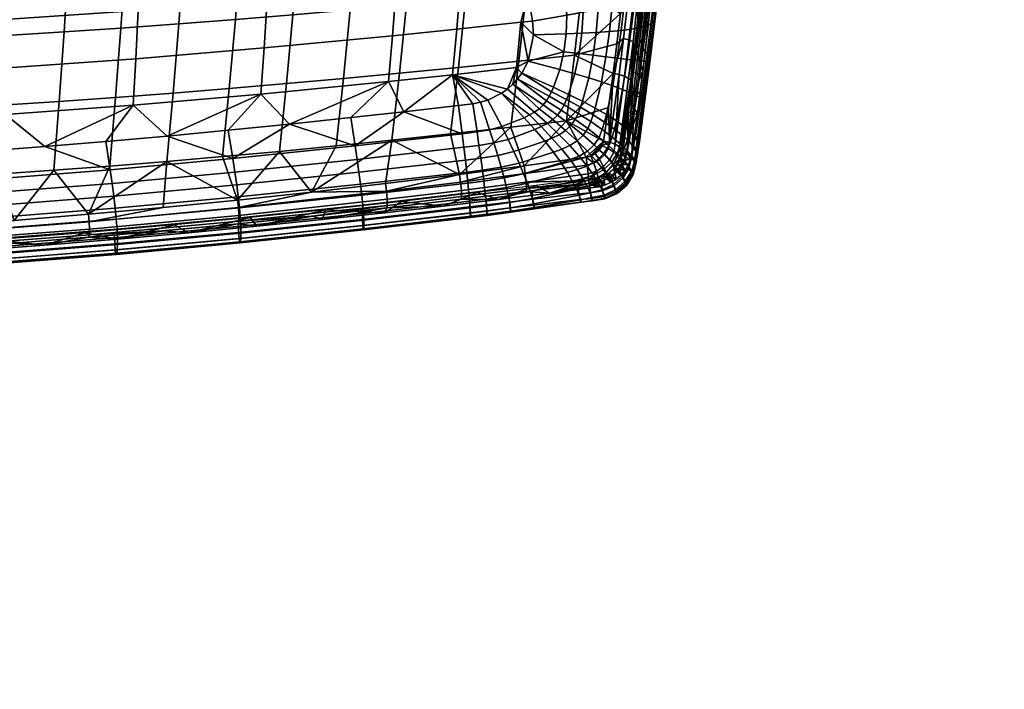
# Model space of a CAD drawing. Header units: millimetres. Extents: x -345 to 345, y -351 to 319.
# Tile 306 of 386: x 115 to 330, y -346 to -199. Entities that reach past the tile are written whole.
import ezdxf

# ---------------------------------------------------------------- set-up
doc = ezdxf.new("R2010")
doc.units = ezdxf.units.MM
doc.header["$MEASUREMENT"] = 0
for name, color, linetype in [('kolecka', 250, 'Continuous'), ('podnoz', 7, 'Continuous'), ('ram', 7, 'Continuous'), ('sedak', 7, 'Continuous')]:
    doc.layers.add(name, color=color, linetype=linetype)

msp = doc.modelspace()

# ---------------------------------------------------------------- meshes
at = {"layer": 'kolecka'}
mesh = msp.add_polyface(dxfattribs=at)
corners = [(23, -330.99, 49.21), (23, -345.05, 32.08), (23, -326.58, 50.55), (23, -343.71, 36.49), (23, -335.06, 47.04), (23, -338.62, 44.12), (23, -317.42, 50.55), (23, -341.54, 40.56), (23, -298.95, 22.92), (23, -298.95, 32.08), (23, -308.94, 47.04), (23, -313.01, 49.21), (23, -322, 51), (23, -302.46, 40.56), (23, -305.38, 44.12), (23, -300.29, 36.49), (23, -345.05, 22.92), (23, -345.5, 27.5), (23, -343.71, 18.51), (23, -335.06, 7.96), (23, -341.54, 14.44), (23, -338.62, 10.88), (23, -330.99, 5.79), (23, -326.58, 4.45), (23, -322, 4), (23, -302.46, 14.44), (23, -300.29, 18.51), (23, -308.94, 7.96), (23, -298.5, 27.5), (23, -313.01, 5.79), (23, -305.38, 10.88), (23, -317.42, 4.45), (299.41, -110.81, 32.08), (299.41, -100.81, 47.04), (299.41, -92.34, 50.55), (299.41, -96.75, 49.21), (299.41, -109.47, 36.49), (299.41, -104.37, 44.12), (299.41, -83.17, 50.55), (299.41, -107.3, 40.56)]
mesh.append_faces([[corners[k] for k in face] for face in [(0, 1, 2, 2), (3, 4, 5, 5), (2, 1, 6, 6), (4, 3, 1, 1), (5, 7, 3, 3), (1, 8, 9, 9), (9, 10, 6, 6), (6, 10, 11, 11), (6, 12, 2, 2), (13, 14, 10, 10), (13, 9, 15, 15), (13, 10, 9, 9), (6, 1, 9, 9), (16, 1, 17, 17), (18, 19, 16, 16), (19, 18, 20, 20), (20, 21, 19, 19), (16, 22, 23, 23), (16, 23, 8, 8), (22, 16, 19, 19), (24, 8, 23, 23), (8, 25, 26, 26), (27, 25, 8, 8), (8, 28, 9, 9), (8, 29, 27, 27), (27, 30, 25, 25), (29, 8, 31, 31), (8, 24, 31, 31), (16, 8, 1, 1), (32, 33, 34, 34), (33, 35, 34, 34), (36, 37, 33, 33), (34, 38, 32, 32), (33, 32, 36, 36), (37, 36, 39, 39)]])
at = {"layer": 'podnoz'}
mesh = msp.add_polyface(dxfattribs=at)
corners = [(319.21, -112.76, 92.11), (327.9, -111.56, 90.28), (282.32, -101.5, 101.13), (257.58, -83.69, 107.96), (329.63, -109.73, 90.03), (330.28, -108.64, 89.97), (312.91, -99.4, 68.54), (311.38, -101.17, 57), (312.04, -101.39, 68.57), (312.14, -110.14, 57), (311.93, -107.81, 68.3), (310.85, -105.73, 57), (311.54, -105.67, 68.45), (311.58, -103.51, 68.54), (282.43, -103.36, 86.74), (319.24, -115.29, 66.94), (318.72, -113.65, 91.19), (281.82, -102.38, 100.21), (300.27, -108.01, 95.7), (263.38, -96.76, 104.72), (244.93, -91.13, 109.23), (10.79, -334.75, 57), (11.29, -339.25, 61.97), (11.59, -339.26, 57), (11.31, -341.48, 57), (12.05, -203.25, 122.74), (11.7, -222.53, 118.24), (11.03, -300.55, 86.74), (11.34, -241.82, 113.73), (12.4, -183.96, 127.25), (15.68, -68.56, 130.33), (12.85, -159.79, 132.88), (13.29, -135.62, 138.51), (13.73, -111.45, 144.13), (16.86, -69.68, 105.44), (11, -339.24, 66.97), (282.32, -101.5, 101.13), (300.27, -108.01, 95.7), (319.21, -112.76, 92.11), (263.38, -96.76, 104.72), (281.82, -102.38, 100.21), (245.42, -90.25, 110.15), (13.29, -135.62, 138.51), (13.73, -111.45, 144.13), (12.31, -135.82, 139.44), (12.85, -159.79, 132.88), (11.42, -184.16, 128.17), (12.4, -183.96, 127.25), (13.21, -87.47, 150.65), (10.71, -222.73, 119.16), (12.05, -203.25, 122.74), (11.7, -222.53, 118.24), (11.34, -241.82, 113.73)]
mesh.append_faces([[corners[k] for k in face] for face in [(0, 1, 2, 2), (3, 2, 4, 4), (4, 5, 3, 3), (6, 7, 8, 8), (9, 10, 11, 11), (12, 13, 11, 11), (8, 7, 13, 13), (12, 11, 10, 10), (11, 13, 7, 7), (14, 15, 16, 16), (17, 14, 18, 18), (19, 14, 17, 17), (19, 20, 14, 14), (16, 18, 14, 14), (21, 22, 23, 23), (23, 22, 24, 24), (25, 26, 27, 27), (28, 27, 26, 26), (29, 30, 31, 31), (32, 30, 33, 33), (27, 30, 29, 29), (32, 31, 30, 30), (25, 27, 29, 29), (34, 30, 27, 35), (36, 37, 38, 38), (39, 40, 36, 36), (40, 37, 36, 36), (41, 39, 36, 36), (42, 43, 44, 44), (45, 42, 44, 44), (45, 44, 46, 46), (46, 47, 45, 45), (44, 43, 48, 48), (46, 49, 50, 50), (50, 49, 51, 51), (51, 49, 52, 52), (47, 46, 50, 50)]])
at = {"layer": 'ram'}
mesh = msp.add_polyface(dxfattribs=at)
corners = [(224.29, -208.38, 426.51), (225.9, -193.58, 430.12), (238.1, -192.35, 431.94), (236.47, -207.07, 428.03), (216.86, -133.77, 430.58), (217.32, -118.42, 429.47), (230.53, -117.21, 432.67), (230.1, -132.57, 433.59), (216.16, -149.1, 431.19), (229.42, -147.89, 434), (215.23, -164.43, 431.12), (228.49, -163.22, 433.71), (214.06, -179.72, 430.12), (227.31, -178.48, 432.49), (212.67, -194.87, 428.02), (211.11, -209.74, 424.72), (203.88, -134.91, 427.68), (204.36, -119.58, 426.39), (203.17, -150.24, 428.47), (202.24, -165.58, 428.58), (201.1, -180.89, 427.8), (199.75, -196.08, 425.94), (198.23, -211.01, 422.91), (191.51, -135.96, 425), (192, -120.64, 423.56), (190.8, -151.29, 425.94), (189.89, -166.64, 426.21), (188.77, -181.96, 425.61), (187.47, -197.18, 423.96), (186, -212.16, 421.18), (178.85, -137, 422.35), (179.35, -121.69, 420.78), (178.16, -152.32, 423.44), (177.27, -167.67, 423.87), (176.19, -183.01, 423.44), (174.93, -198.25, 421.99), (173.53, -213.28, 419.44), (166.15, -137.99, 419.83), (166.64, -122.7, 418.13), (165.48, -153.31, 421.05), (164.62, -168.66, 421.62), (163.59, -184.01, 421.35), (162.39, -199.27, 420.08), (161.06, -214.35, 417.73), (153.61, -138.93, 417.47), (154.09, -123.65, 415.66), (152.96, -154.24, 418.81), (152.15, -169.59, 419.51), (151.17, -184.94, 419.38), (150.04, -200.23, 418.27), (148.78, -215.34, 416.12), (141.22, -124.58, 413.29), (141.53, -109.36, 410.98), (154.41, -108.42, 413.46), (140.75, -139.84, 415.21), (140.14, -155.15, 416.66), (139.37, -170.49, 417.47), (138.45, -185.84, 417.47), (137.4, -201.15, 416.52), (136.22, -216.29, 414.54)]
mesh.append_faces([[corners[k] for k in face] for face in [(0, 1, 2, 3), (4, 5, 6, 7), (8, 4, 7, 9), (10, 8, 9, 11), (12, 10, 11, 13), (14, 12, 13, 1), (15, 14, 1, 0), (16, 17, 5, 4), (18, 16, 4, 8), (19, 18, 8, 10), (20, 19, 10, 12), (21, 20, 12, 14), (22, 21, 14, 15), (23, 24, 17, 16), (25, 23, 16, 18), (26, 25, 18, 19), (27, 26, 19, 20), (28, 27, 20, 21), (29, 28, 21, 22), (30, 31, 24, 23), (32, 30, 23, 25), (33, 32, 25, 26), (34, 33, 26, 27), (35, 34, 27, 28), (36, 35, 28, 29), (37, 38, 31, 30), (39, 37, 30, 32), (40, 39, 32, 33), (41, 40, 33, 34), (42, 41, 34, 35), (43, 42, 35, 36), (44, 45, 38, 37), (46, 44, 37, 39), (47, 46, 39, 40), (48, 47, 40, 41), (49, 48, 41, 42), (50, 49, 42, 43), (51, 52, 53, 45), (54, 51, 45, 44), (55, 54, 44, 46), (56, 55, 46, 47), (57, 56, 47, 48), (58, 57, 48, 49), (59, 58, 49, 50)]])
mesh = msp.add_polyface(dxfattribs=at)
corners = [(125.99, -186.67, 415.73), (126.84, -171.31, 415.61), (139.37, -170.49, 417.47), (138.45, -185.84, 417.47), (125.01, -201.99, 414.91), (137.4, -201.15, 416.52), (113.32, -187.45, 414.08), (114.1, -172.09, 413.86), (112.42, -202.78, 413.38), (100.67, -188.17, 412.58), (101.38, -172.8, 412.26), (99.87, -203.51, 411.99), (88.18, -188.81, 411.24), (88.8, -173.44, 410.85), (87.46, -204.15, 410.74), (75.25, -189.39, 410.01), (75.79, -174.03, 409.55), (74.63, -204.75, 409.6), (63.02, -189.87, 409.01), (63.47, -174.51, 408.49), (62.5, -205.24, 408.66), (50.43, -190.29, 408.14), (50.79, -174.93, 407.58), (50.01, -205.66, 407.85), (37.83, -190.63, 407.46), (38.11, -175.26, 406.86), (37.52, -206, 407.2), (25.66, -190.86, 406.97), (25.85, -175.5, 406.35), (25.45, -206.24, 406.74), (12.61, -191.02, 406.64), (12.71, -175.66, 406.01), (12.51, -206.4, 406.43), (122, -165.47, 414.59), (112.61, -165.57, 413.27), (103.2, -165.67, 412.04), (77.58, -165.91, 409.14), (90.4, -165.8, 410.5), (64.71, -166, 407.95), (38.89, -166.15, 406.17), (25.95, -166.19, 405.6), (51.82, -166.08, 406.96), (12.98, -166.22, 405.24), (0, -166.23, 405.12), (0, -175.71, 405.9), (0, -191.08, 406.54), (0, -206.45, 406.33)]
mesh.append_faces([[corners[k] for k in face] for face in [(0, 1, 2, 3), (4, 0, 3, 5), (6, 7, 1, 0), (8, 6, 0, 4), (9, 10, 7, 6), (11, 9, 6, 8), (12, 13, 10, 9), (14, 12, 9, 11), (15, 16, 13, 12), (17, 15, 12, 14), (18, 19, 16, 15), (20, 18, 15, 17), (21, 22, 19, 18), (23, 21, 18, 20), (24, 25, 22, 21), (26, 24, 21, 23), (27, 28, 25, 24), (29, 27, 24, 26), (30, 31, 28, 27), (32, 30, 27, 29), (33, 1, 7, 7), (34, 33, 7, 7), (34, 7, 10, 10), (35, 34, 10, 10), (16, 36, 37, 37), (19, 38, 36, 36), (13, 37, 10, 10), (35, 10, 37, 37), (16, 37, 13, 13), (16, 19, 36, 36), (39, 28, 40, 40), (22, 41, 38, 38), (39, 41, 22, 22), (25, 39, 22, 22), (25, 28, 39, 39), (42, 40, 31, 31), (31, 43, 42, 42), (43, 31, 44, 44), (30, 44, 31, 31), (30, 45, 44, 44), (30, 46, 45, 45), (40, 28, 31, 31), (32, 46, 30, 30), (22, 38, 19, 19)]])
mesh = msp.add_polyface(dxfattribs=at)
corners = [(251.34, -210.66, 442.3), (252.44, -201.33, 445.94), (249.91, -205.79, 444.29), (250.17, -219.77, 438.16), (248.48, -217.25, 439.41), (253.48, -191.73, 449.06), (251.45, -191.91, 448.97), (238.1, -192.35, 431.94), (247.17, -191.4, 433.15), (246.45, -197.96, 431.46), (236.47, -207.07, 428.03), (245.67, -204.55, 429.47), (243.83, -218.5, 424.28), (234.67, -221.37, 422.84), (244.85, -211.05, 427.22), (251.28, -198.79, 439.64), (250.59, -198.43, 436.17), (251.9, -185.91, 439.47), (252.59, -186.26, 443.1), (251.96, -199.14, 443.11), (253.27, -186.6, 446.74), (249.83, -211, 435.24), (249.14, -210.65, 431.93), (250.52, -211.35, 438.55), (248.71, -219.63, 431.49), (249.4, -219.98, 434.69), (250.25, -199.26, 434.67), (250.96, -192.55, 436.47), (248.7, -212.62, 430.22), (249.49, -205.99, 432.58), (247.73, -220.21, 427.14), (248.23, -219.38, 429.27), (253.48, -191.73, 449.06), (252.44, -201.33, 445.94), (251.34, -210.66, 442.3), (250.17, -219.77, 438.16), (248.24, -212.14, 429.05), (249.21, -204.17, 431.85), (249.24, -195.69, 433.2), (250.11, -196.05, 434.26), (248.33, -203.74, 430.83), (247.35, -211.67, 428.06), (247.13, -203.4, 430.15), (246.15, -211.29, 427.42), (248.06, -195.38, 432.49), (246.26, -227.05, 422.62), (245.33, -226.48, 421.68), (244.08, -226.04, 421.12)]
mesh.append_faces([[corners[k] for k in face] for face in [(0, 1, 2, 2), (3, 0, 4, 4), (1, 5, 6, 6), (2, 1, 6, 6), (4, 0, 2, 2), (7, 8, 9, 9), (10, 9, 11, 11), (12, 13, 14, 14), (10, 11, 14, 14), (14, 13, 10, 10), (9, 10, 7, 7), (15, 16, 17, 18), (19, 15, 18, 20), (21, 22, 16, 15), (23, 21, 15, 19), (24, 22, 21, 21), (25, 24, 21, 23), (16, 26, 27, 27), (22, 28, 29, 29), (30, 22, 31, 31), (28, 22, 30, 30), (16, 22, 29, 29), (16, 29, 26, 26), (20, 32, 33, 19), (23, 34, 35, 25), (34, 23, 19, 33), (22, 24, 31, 31), (36, 37, 28, 28), (38, 39, 37, 40), (40, 37, 36, 41), (42, 40, 41, 43), (44, 38, 40, 42), (14, 42, 43, 43), (29, 28, 37, 37), (39, 27, 26, 26), (29, 37, 39, 26), (28, 45, 36, 36), (30, 45, 28, 28), (43, 41, 46, 46), (46, 47, 43, 43), (42, 14, 11, 11), (47, 14, 43, 43), (9, 44, 42, 11), (9, 8, 44, 44)]])
mesh = msp.add_polyface(dxfattribs=at)
corners = [(167.07, -244.42, 423.77), (182.16, -240.81, 426.34), (165.64, -242.51, 424.74), (136.67, -247.26, 420.88), (149.11, -244.1, 423.14), (129.44, -245.82, 421.31), (120.69, -248.57, 419.45), (109.74, -247.34, 419.6), (152.15, -245.87, 422.34), (181.36, -242.95, 425.16), (171.99, -228.06, 415.78), (173.53, -213.28, 419.44), (186, -212.16, 421.18), (184.39, -226.86, 417.27), (159.6, -229.19, 414.32), (161.06, -214.35, 417.73), (147.41, -230.25, 412.92), (148.78, -215.34, 416.12), (134.95, -231.26, 411.54), (136.22, -216.29, 414.54), (123.92, -217.17, 413.08), (125.01, -201.99, 414.91), (137.4, -201.15, 416.52), (122.75, -232.18, 410.26), (111.43, -217.98, 411.7), (112.42, -202.78, 413.38), (110.36, -233.04, 409.04), (162.86, -238.7, 411.87), (179.04, -236.95, 413.61), (130.34, -241.8, 408.52), (146.61, -240.32, 410.16), (114.1, -243.14, 407), (130.55, -245.07, 409.08), (163.14, -242.04, 412.34), (163.13, -243.31, 413.65), (130.53, -246.29, 410.38), (130.48, -243.42, 408.44), (163.04, -240.33, 411.72), (179.24, -242.19, 416.91), (163.02, -243.85, 415.2), (146.73, -245.39, 413.52), (130.43, -246.81, 411.91), (97.97, -248.73, 407.52), (114.16, -248.09, 410.41), (97.94, -245.93, 405.56), (167.07, -244.42, 423.77), (181.36, -242.95, 425.16), (152.15, -245.87, 422.34), (136.67, -247.26, 420.88), (120.69, -248.57, 419.45)]
mesh.append_faces([[corners[k] for k in face] for face in [(0, 1, 2, 2), (3, 4, 5, 5), (6, 5, 7, 7), (4, 8, 2, 2), (1, 0, 9, 9), (8, 4, 3, 3), (3, 5, 6, 6), (8, 0, 2, 2), (10, 11, 12, 13), (14, 15, 11, 10), (16, 17, 15, 14), (18, 19, 17, 16), (20, 21, 22, 19), (23, 20, 19, 18), (24, 25, 21, 20), (26, 24, 20, 23), (27, 10, 28, 28), (10, 13, 28, 28), (27, 14, 10, 10), (29, 18, 16, 16), (27, 16, 14, 14), (27, 30, 16, 16), (29, 23, 18, 18), (26, 23, 31, 31), (30, 29, 16, 16), (29, 31, 23, 23), (32, 33, 34, 35), (36, 37, 33, 32), (34, 38, 39, 39), (35, 34, 39, 40), (41, 35, 40, 40), (37, 27, 28, 28), (37, 36, 30, 27), (36, 29, 30, 30), (42, 35, 41, 43), (36, 44, 31, 29), (45, 38, 46, 46), (40, 47, 48, 48), (45, 39, 38, 38), (40, 39, 47, 47), (40, 48, 41, 41), (45, 47, 39, 39), (43, 41, 49, 49), (48, 49, 41, 41)]])
mesh = msp.add_polyface(dxfattribs=at)
corners = [(87.46, -250.87, 416.81), (90.01, -248.66, 418.07), (70.25, -249.77, 416.75), (49.24, -250.68, 415.64), (52.98, -252.58, 414.73), (104.26, -249.78, 418.08), (109.74, -247.34, 419.6), (120.69, -248.57, 419.45), (70.34, -251.81, 415.68), (98.98, -218.73, 410.43), (99.87, -203.51, 411.99), (112.42, -202.78, 413.38), (111.43, -217.98, 411.7), (98.01, -233.83, 407.91), (110.36, -233.04, 409.04), (86.68, -219.4, 409.29), (87.46, -204.15, 410.74), (85.82, -234.53, 406.89), (73.95, -220.01, 408.24), (74.63, -204.75, 409.6), (73.22, -235.17, 405.95), (61.92, -220.51, 407.38), (62.5, -205.24, 408.66), (61.31, -235.69, 405.17), (49.55, -220.95, 406.63), (50.01, -205.66, 407.85), (114.1, -243.14, 407), (97.83, -244.33, 405.61), (81.54, -245.37, 404.37), (65.22, -246.24, 403.3), (49.05, -236.15, 404.49), (98, -247.55, 406.23), (130.55, -245.07, 409.08), (130.53, -246.29, 410.38), (97.97, -248.73, 407.52), (97.94, -245.93, 405.56), (130.48, -243.42, 408.44), (65.33, -249.42, 403.95), (65.31, -250.57, 405.24), (65.29, -247.82, 403.28), (97.88, -249.23, 409.04), (81.57, -250.22, 407.81), (65.24, -251.07, 406.75), (114.16, -248.09, 410.41), (48.95, -251.74, 405.88), (48.94, -246.94, 402.43), (120.69, -248.57, 419.45), (104.26, -249.78, 418.08), (87.46, -250.87, 416.81), (70.34, -251.81, 415.68), (52.98, -252.58, 414.73)]
mesh.append_faces([[corners[k] for k in face] for face in [(0, 1, 2, 2), (3, 4, 2, 2), (1, 5, 6, 6), (5, 7, 6, 6), (0, 5, 1, 1), (0, 2, 8, 8), (8, 2, 4, 4), (9, 10, 11, 12), (13, 9, 12, 14), (15, 16, 10, 9), (17, 15, 9, 13), (18, 19, 16, 15), (20, 18, 15, 17), (21, 22, 19, 18), (23, 21, 18, 20), (24, 25, 22, 21), (26, 27, 14, 14), (14, 27, 13, 13), (17, 13, 27, 27), (20, 17, 28, 28), (23, 20, 29, 29), (17, 27, 28, 28), (28, 29, 20, 20), (30, 23, 29, 29), (31, 32, 33, 34), (35, 36, 32, 31), (37, 31, 34, 38), (39, 35, 31, 37), (34, 40, 41, 41), (38, 41, 42, 42), (34, 43, 40, 40), (41, 38, 34, 34), (38, 42, 44, 44), (35, 39, 28, 27), (27, 26, 35, 35), (29, 28, 39, 39), (45, 29, 39, 39), (43, 46, 47, 47), (41, 48, 49, 49), (40, 47, 48, 48), (42, 49, 50, 50), (47, 40, 43, 43), (48, 41, 40, 40), (42, 41, 49, 49)]])
mesh = msp.add_polyface(dxfattribs=at)
corners = [(230.98, -237.17, 429.32), (240.94, -233.85, 431), (228.06, -235.48, 430.29), (219.83, -238.55, 428.56), (215.19, -237.05, 429.34), (194.96, -241.46, 426.44), (198.68, -238.98, 427.9), (182.16, -240.81, 426.34), (207.8, -239.99, 427.59), (181.36, -242.95, 425.16), (222.52, -222.79, 421.67), (224.29, -208.38, 426.51), (236.47, -207.07, 428.03), (234.67, -221.37, 422.84), (209.38, -224.26, 420.22), (211.11, -209.74, 424.72), (196.56, -225.62, 418.73), (198.23, -211.01, 422.91), (184.39, -226.86, 417.27), (186, -212.16, 421.18), (225.43, -231.23, 418.32), (211.34, -233.08, 417.01), (179.04, -236.95, 413.61), (195.19, -235.08, 415.35), (211.73, -236.57, 417.27), (225.86, -234.77, 418.49), (225.93, -236.19, 419.82), (211.77, -237.94, 418.59), (211.57, -234.75, 416.73), (225.67, -232.91, 417.98), (195.54, -238.52, 415.69), (195.55, -239.85, 417.01), (195.4, -236.74, 415.12), (163.14, -242.04, 412.34), (163.13, -243.31, 413.65), (163.04, -240.33, 411.72), (239.55, -234.42, 420.71), (225.87, -236.8, 421.44), (211.69, -238.53, 420.2), (195.45, -240.42, 418.59), (179.24, -242.19, 416.91), (238.97, -229.36, 419.32), (230.98, -237.17, 429.32), (219.83, -238.55, 428.56), (194.96, -241.46, 426.44), (207.8, -239.99, 427.59), (181.36, -242.95, 425.16), (239.55, -235.05, 422.35)]
mesh.append_faces([[corners[k] for k in face] for face in [(0, 1, 2, 2), (3, 2, 4, 4), (5, 6, 7, 7), (6, 8, 4, 4), (0, 2, 3, 3), (8, 3, 4, 4), (9, 5, 7, 7), (5, 8, 6, 6), (10, 11, 12, 13), (14, 15, 11, 10), (16, 17, 15, 14), (18, 19, 17, 16), (10, 13, 20, 20), (21, 10, 20, 20), (16, 14, 21, 21), (21, 14, 10, 10), (18, 16, 22, 22), (23, 16, 21, 21), (16, 23, 22, 22), (24, 25, 26, 27), (28, 29, 25, 24), (30, 24, 27, 31), (32, 28, 24, 30), (33, 30, 31, 34), (35, 32, 30, 33), (25, 36, 26, 26), (37, 38, 27, 26), (31, 39, 40, 40), (38, 39, 31, 27), (40, 34, 31, 31), (29, 20, 41, 41), (32, 21, 28, 28), (28, 20, 29, 29), (28, 21, 20, 20), (21, 32, 23, 23), (22, 23, 32, 32), (32, 35, 22, 22), (42, 43, 37, 37), (44, 39, 45, 45), (39, 44, 46, 46), (43, 45, 38, 38), (37, 47, 42, 42), (39, 38, 45, 45), (37, 43, 38, 38), (46, 40, 39, 39)]])
mesh = msp.add_polyface(dxfattribs=at)
corners = [(248.93, -228.67, 433.57), (246.85, -228.88, 433.55), (248.66, -229.84, 432.94), (248.18, -231.03, 432.3), (246.49, -229.92, 433), (246.95, -228.37, 433.83), (250.17, -219.77, 438.16), (248.48, -217.25, 439.41), (245.87, -230.96, 432.44), (246.72, -227.65, 423.73), (247.94, -228.21, 429.16), (246.54, -228.75, 423.43), (244.17, -229.86, 420.36), (244.99, -228.23, 420.99), (245.85, -229.08, 421.96), (244.9, -230.96, 421.4), (243.05, -228.71, 419.91), (243.76, -227.43, 420.48), (241.91, -229.87, 419.39), (242.8, -231.37, 419.83), (246.26, -227.05, 422.62), (246.2, -229.81, 423.15), (245.33, -226.48, 421.68), (244.08, -226.04, 421.12), (242.45, -226.84, 420.5), (242.76, -225.8, 421), (241.85, -227.77, 420.06), (240.94, -228.58, 419.67), (240.66, -230.61, 419.08), (240.01, -229.08, 419.44), (238.97, -229.36, 419.32), (239.21, -231.06, 418.91), (234.67, -221.37, 422.84), (243.83, -218.5, 424.28), (225.43, -231.23, 418.32), (248.93, -228.67, 433.57), (248.66, -229.84, 432.94), (248.18, -231.03, 432.3), (247.73, -220.21, 427.14), (248.23, -219.38, 429.27), (248.71, -219.63, 431.49), (249.4, -219.98, 434.69), (250.17, -219.77, 438.16), (247.35, -211.67, 428.06), (248.24, -212.14, 429.05), (244.85, -211.05, 427.22)]
mesh.append_faces([[corners[k] for k in face] for face in [(0, 1, 2, 2), (3, 2, 4, 4), (4, 2, 1, 1), (5, 0, 6, 6), (1, 0, 5, 5), (6, 7, 5, 5), (8, 3, 4, 4), (9, 10, 11, 11), (12, 13, 14, 15), (16, 17, 13, 12), (18, 16, 12, 19), (20, 9, 11, 11), (21, 14, 11, 11), (20, 11, 14, 14), (14, 21, 15, 15), (14, 13, 22, 20), (23, 22, 13, 17), (23, 24, 25, 25), (17, 16, 26, 24), (27, 26, 16, 18), (23, 17, 24, 24), (18, 28, 29, 27), (28, 30, 29, 29), (28, 31, 30, 30), (30, 32, 25, 25), (32, 33, 25, 25), (26, 25, 24, 24), (25, 26, 27, 27), (27, 29, 25, 25), (29, 30, 25, 25), (30, 34, 32, 32), (35, 36, 10, 10), (36, 11, 10, 10), (21, 11, 36, 37), (9, 38, 39, 39), (40, 10, 39, 39), (9, 39, 10, 10), (10, 40, 41, 41), (41, 42, 35, 35), (35, 10, 41, 41), (20, 38, 9, 9), (22, 43, 44, 20), (33, 45, 23, 23), (33, 23, 25, 25)]])
mesh = msp.add_polyface(dxfattribs=at)
corners = [(245.02, -231.92, 431.94), (246.58, -233.23, 431.12), (247.48, -232.17, 431.68), (248.18, -231.03, 432.3), (245.87, -230.96, 432.44), (245.52, -234.14, 430.64), (243.97, -232.74, 431.52), (244.33, -234.89, 430.27), (242.8, -233.35, 431.22), (241.19, -235.88, 429.82), (241.61, -233.73, 431.04), (240.94, -233.85, 431), (243.07, -235.43, 430), (241.81, -235.78, 429.85), (230.98, -237.17, 429.32), (240.59, -234.83, 422.3), (240.37, -235.46, 426.09), (239.55, -235.05, 422.35), (241.81, -235.78, 429.85), (241.19, -235.88, 429.82), (242.8, -231.37, 419.83), (244.17, -229.86, 420.36), (244.9, -230.96, 421.4), (243.32, -232.67, 420.95), (241.25, -232.36, 419.52), (241.58, -233.76, 420.74), (240.66, -230.61, 419.08), (241.91, -229.87, 419.39), (246.2, -229.81, 423.15), (245.11, -231.76, 422.7), (243.39, -233.45, 422.39), (241.58, -234.48, 422.29), (239.55, -234.42, 420.71), (239.43, -232.96, 419.38), (239.21, -231.06, 418.91), (225.87, -236.8, 421.44), (225.93, -236.19, 419.82), (225.86, -234.77, 418.49), (225.67, -232.91, 417.98), (238.97, -229.36, 419.32), (248.18, -231.03, 432.3), (247.48, -232.17, 431.68), (246.58, -233.23, 431.12), (245.52, -234.14, 430.64), (244.33, -234.89, 430.27), (243.07, -235.43, 430), (230.98, -237.17, 429.32)]
mesh.append_faces([[corners[k] for k in face] for face in [(0, 1, 2, 2), (3, 4, 2, 2), (1, 0, 5, 5), (0, 2, 4, 4), (6, 5, 0, 0), (7, 6, 8, 8), (9, 10, 11, 11), (10, 12, 8, 8), (8, 12, 7, 7), (12, 10, 13, 13), (9, 11, 14, 14), (10, 9, 13, 13), (5, 6, 7, 7), (15, 16, 17, 17), (18, 19, 16, 16), (20, 21, 22, 23), (24, 20, 23, 25), (26, 27, 20, 24), (22, 28, 29, 29), (23, 22, 29, 30), (30, 25, 23, 23), (25, 30, 31, 31), (25, 15, 17, 17), (17, 32, 25, 25), (15, 25, 31, 31), (26, 24, 33, 34), (25, 32, 24, 24), (32, 33, 24, 24), (35, 36, 17, 17), (17, 36, 32, 32), (37, 33, 32, 32), (37, 38, 34, 33), (39, 34, 38, 38), (40, 41, 28, 28), (41, 29, 28, 28), (41, 42, 29, 29), (42, 43, 29, 29), (43, 30, 29, 29), (43, 44, 30, 30), (31, 30, 44, 45), (15, 31, 45, 18), (18, 16, 15, 15), (16, 19, 46, 46), (16, 46, 17, 17)]])
at = {"layer": 'sedak'}
mesh = msp.add_polyface(dxfattribs=at)
corners = [(135.07, -232.09, 453.9), (135.49, -235.04, 451.35), (162.28, -232.59, 453.69), (161.84, -229.65, 456.21), (147.49, -224.72, 460.12), (134.13, -225.9, 458.99), (108.23, -234.19, 451.63), (94.01, -228.91, 455.7), (80.61, -229.72, 454.71), (81.31, -235.92, 449.59), (120.77, -226.99, 457.86), (107.4, -228, 456.76), (67.21, -230.43, 453.82), (114.78, -104.31, 497.23), (143.34, -103.42, 499.43), (143.28, -91.35, 498.73), (114.73, -92.1, 496.31), (86.19, -105.04, 494.83), (86.16, -92.73, 493.72), (57.55, -105.6, 492.63), (57.53, -93.2, 491.38), (114.76, -116.55, 497.53), (143.32, -115.52, 499.56), (86.18, -117.4, 495.3), (57.54, -118.04, 493.22), (114.68, -128.81, 497.12), (143.22, -127.63, 499), (86.12, -129.77, 495.01), (57.5, -130.5, 493.04), (114.55, -141.03, 495.91), (143.05, -139.7, 497.7), (86.02, -142.11, 493.89), (57.43, -142.93, 492), (114.35, -153.15, 493.85), (142.81, -151.67, 495.61), (85.87, -154.35, 491.89), (57.33, -155.26, 490.06), (114.1, -165.12, 490.93), (142.5, -163.5, 492.68), (85.69, -166.44, 488.99), (113.8, -176.83, 487.07), (142.12, -175.09, 488.87), (85.46, -178.25, 485.14), (113.45, -188.23, 482.28), (141.68, -186.38, 484.15), (85.19, -189.73, 480.33), (113.06, -199.23, 476.61), (141.19, -197.29, 478.56), (84.9, -200.81, 474.63), (112.63, -209.84, 470.15), (140.65, -207.83, 472.2), (84.58, -211.48, 468.14), (112.17, -220.04, 463.03), (140.08, -217.97, 465.18), (84.23, -221.73, 460.99)]
mesh.append_faces([[corners[k] for k in face] for face in [(0, 1, 2, 3), (3, 4, 5, 0), (6, 7, 8, 9), (0, 10, 11, 6), (10, 0, 5, 5), (7, 6, 11, 11), (9, 8, 12, 12), (13, 14, 15, 16), (17, 13, 16, 18), (19, 17, 18, 20), (21, 22, 14, 13), (23, 21, 13, 17), (24, 23, 17, 19), (25, 26, 22, 21), (27, 25, 21, 23), (28, 27, 23, 24), (29, 30, 26, 25), (31, 29, 25, 27), (32, 31, 27, 28), (33, 34, 30, 29), (35, 33, 29, 31), (36, 35, 31, 32), (37, 38, 34, 33), (39, 37, 33, 35), (40, 41, 38, 37), (42, 40, 37, 39), (43, 44, 41, 40), (45, 43, 40, 42), (46, 47, 44, 43), (48, 46, 43, 45), (49, 50, 47, 46), (51, 49, 46, 48), (52, 53, 50, 49), (54, 52, 49, 51), (10, 53, 52, 52), (54, 11, 52, 52), (53, 5, 4, 4), (10, 5, 53, 53), (10, 52, 11, 11), (11, 54, 7, 7), (8, 7, 54, 54), (54, 12, 8, 8)]])
mesh = msp.add_polyface(dxfattribs=at)
corners = [(226.62, -220.12, 462.27), (227.73, -219.49, 462.66), (221.79, -214.45, 466.6), (220.49, -215.39, 466.02), (225.47, -220.71, 461.9), (222.96, -213.39, 467.25), (228.74, -218.75, 463.13), (220.55, -222.66, 460.71), (217.54, -216.86, 465.13), (215.16, -223.83, 460.07), (217.9, -223.36, 460.31), (215.92, -217.35, 464.86), (214.24, -217.65, 464.73), (199.2, -219.4, 463.98), (211.9, -224.23, 459.89), (211.1, -218.03, 464.59), (169.9, -184.21, 485.61), (198.17, -181.76, 486.32), (198.81, -170.74, 490.67), (170.43, -173.05, 490.2), (141.68, -186.38, 484.15), (142.12, -175.09, 488.87), (197.47, -192.45, 481.19), (211.56, -191.05, 481.31), (212.33, -180.43, 486.25), (169.31, -195.02, 480.2), (141.19, -197.29, 478.56), (196.69, -202.81, 475.32), (210.72, -201.37, 475.64), (168.65, -205.48, 474.03), (140.65, -207.83, 472.2), (209.82, -211.33, 469.35), (223.78, -209.78, 469.62), (224.75, -199.86, 475.65), (195.86, -212.81, 468.81), (167.96, -215.55, 467.2), (140.08, -217.97, 465.18), (226.31, -208.35, 470.37), (226.29, -193.87, 478.83), (225.29, -187.39, 482.18), (224, -212.24, 467.97), (224.91, -211.01, 468.73), (224.4, -180.97, 485.16), (223.77, -176.08, 487.22), (174.19, -222.11, 462.28), (147.49, -224.72, 460.12), (187.57, -220.69, 463.24), (160.85, -223.45, 461.23)]
mesh.append_faces([[corners[k] for k in face] for face in [(0, 1, 2, 3), (0, 3, 4, 4), (5, 2, 1, 6), (7, 4, 3, 8), (9, 10, 11, 12), (8, 11, 10, 7), (13, 14, 15, 15), (16, 17, 18, 19), (20, 16, 19, 21), (22, 23, 24, 17), (25, 22, 17, 16), (26, 25, 16, 20), (27, 28, 23, 22), (29, 27, 22, 25), (30, 29, 25, 26), (31, 32, 33, 28), (34, 31, 28, 27), (35, 34, 27, 29), (36, 35, 29, 30), (37, 33, 32, 32), (38, 39, 23, 23), (38, 23, 28, 33), (32, 40, 41, 41), (5, 40, 32, 32), (32, 2, 5, 5), (37, 32, 41, 41), (32, 31, 2, 2), (42, 43, 24, 24), (42, 24, 23, 23), (23, 39, 42, 42), (31, 3, 2, 2), (31, 8, 3, 3), (8, 31, 11, 11), (11, 31, 12, 12), (13, 15, 31, 31), (13, 31, 34, 34), (15, 12, 31, 31), (44, 34, 35, 35), (36, 45, 35, 35), (46, 34, 44, 44), (47, 44, 35, 35), (13, 34, 46, 46)]])
mesh = msp.add_polyface(dxfattribs=at)
corners = [(238.06, -191.74, 478.5), (241.58, -190.96, 478.09), (241.59, -178, 483.85), (237.63, -178.83, 484.42), (234.28, -192.49, 478.74), (233.39, -179.59, 484.8), (255.11, -188.83, 460.08), (254.7, -187.83, 457.11), (255.45, -181.12, 459.08), (255.9, -182.14, 462.25), (255.19, -189.83, 462.84), (255.99, -183.19, 465.16), (254.89, -190.82, 465.33), (255.69, -184.25, 467.8), (254.2, -191.79, 467.56), (254.96, -185.3, 470.16), (253.1, -192.73, 469.51), (253.8, -186.34, 472.21), (251.58, -193.65, 471.16), (252.19, -187.35, 473.96), (249.66, -194.53, 472.53), (250.14, -188.32, 475.41), (247.33, -195.37, 473.61), (247.67, -189.24, 476.57), (244.64, -196.17, 474.43), (244.8, -190.12, 477.46), (241.62, -196.94, 475), (238.3, -197.67, 475.37), (234.76, -198.36, 475.55), (252.94, -196.62, 450.95), (252.07, -195.59, 447.87), (253.06, -185.88, 450.62), (254, -186.84, 453.94), (253.59, -197.53, 453.93), (253.98, -198.34, 456.75), (254.05, -199.04, 459.4), (253.78, -199.66, 461.84), (253.13, -200.2, 464.05), (252.09, -200.66, 466.02), (250.65, -201.06, 467.74), (248.83, -201.39, 469.21), (246.62, -201.67, 470.44), (244.06, -201.91, 471.44), (241.18, -202.11, 472.22), (238.03, -202.27, 472.82), (234.65, -202.4, 473.26), (251.83, -206.18, 447.51), (251, -205.08, 444.55), (252.47, -207.02, 450.39), (252.85, -207.62, 453.14), (252.93, -208.02, 455.75), (252.67, -208.25, 458.18), (252.05, -208.34, 460.41), (226.29, -193.87, 478.83), (227.26, -199.67, 475.57), (227.49, -202.61, 473.83), (225.29, -187.39, 482.18), (224.75, -199.86, 475.65), (226.31, -208.35, 470.37), (234.14, -206.33, 470.94)]
mesh.append_faces([[corners[k] for k in face] for face in [(0, 1, 2, 3), (4, 0, 3, 5), (6, 7, 8, 9), (10, 6, 9, 11), (12, 10, 11, 13), (14, 12, 13, 15), (16, 14, 15, 17), (18, 16, 17, 19), (20, 18, 19, 21), (22, 20, 21, 23), (24, 22, 23, 25), (26, 24, 25, 1), (27, 26, 1, 0), (28, 27, 0, 4), (29, 30, 31, 32), (33, 29, 32, 7), (34, 33, 7, 6), (35, 34, 6, 10), (36, 35, 10, 12), (37, 36, 12, 14), (38, 37, 14, 16), (39, 38, 16, 18), (40, 39, 18, 20), (41, 40, 20, 22), (42, 41, 22, 24), (43, 42, 24, 26), (44, 43, 26, 27), (45, 44, 27, 28), (46, 47, 30, 29), (48, 46, 29, 33), (49, 48, 33, 34), (50, 49, 34, 35), (51, 50, 35, 36), (52, 51, 36, 37), (28, 4, 53, 54), (45, 28, 54, 55), (56, 4, 5, 5), (4, 56, 53, 53), (55, 54, 57, 57), (57, 58, 55, 55), (54, 53, 57, 57), (55, 59, 45, 45)]])
mesh = msp.add_polyface(dxfattribs=at)
corners = [(251.06, -208.31, 462.44), (252.05, -208.34, 460.41), (253.13, -200.2, 464.05), (252.09, -200.66, 466.02), (249.67, -208.18, 464.25), (250.65, -201.06, 467.74), (247.91, -207.98, 465.85), (248.83, -201.39, 469.21), (245.77, -207.71, 467.23), (246.62, -201.67, 470.44), (243.29, -207.41, 468.41), (244.06, -201.91, 471.44), (240.49, -207.07, 469.41), (241.18, -202.11, 472.22), (250.69, -215.62, 443.63), (249.86, -214.41, 440.69), (251, -205.08, 444.55), (251.83, -206.18, 447.51), (251.33, -216.42, 446.49), (252.47, -207.02, 450.39), (251.72, -216.84, 449.22), (252.85, -207.62, 453.14), (251.82, -216.96, 451.82), (252.93, -208.02, 455.75), (251.59, -216.83, 454.26), (252.67, -208.25, 458.18), (250.99, -216.48, 456.53), (250.01, -215.97, 458.63), (248.66, -215.32, 460.54), (246.91, -214.58, 462.28), (244.8, -213.77, 463.84), (242.34, -212.91, 465.23), (239.56, -212.02, 466.48), (249.5, -224.87, 439.36), (248.65, -223.49, 436.35), (250.15, -225.69, 442.24), (250.54, -226.01, 444.97), (250.62, -225.92, 447.56), (250.36, -225.49, 450.01), (249.73, -224.77, 452.31), (248.73, -223.82, 454.46), (247.35, -222.68, 456.48), (245.58, -221.41, 458.37), (243.44, -220.04, 460.13), (240.97, -218.61, 461.77), (249.2, -227.16, 438.24), (248.34, -225.72, 435.19), (249.84, -227.99, 441.12), (249.35, -226.88, 451.19), (250, -227.68, 448.88), (248.33, -225.83, 453.35), (246.92, -224.58, 455.4), (245.14, -223.18, 457.32), (243, -221.67, 459.13), (240.51, -220.08, 460.85), (246.45, -226.5, 454.28), (247.88, -227.86, 452.22), (244.65, -224.97, 456.25), (242.49, -223.31, 458.12), (240, -221.57, 459.91), (243.95, -226.87, 455.1), (245.75, -228.56, 453.07), (241.8, -225.03, 457.05)]
mesh.append_faces([[corners[k] for k in face] for face in [(0, 1, 2, 3), (4, 0, 3, 5), (6, 4, 5, 7), (8, 6, 7, 9), (10, 8, 9, 11), (12, 10, 11, 13), (14, 15, 16, 17), (18, 14, 17, 19), (20, 18, 19, 21), (22, 20, 21, 23), (24, 22, 23, 25), (26, 24, 25, 1), (27, 26, 1, 0), (28, 27, 0, 4), (29, 28, 4, 6), (30, 29, 6, 8), (31, 30, 8, 10), (32, 31, 10, 12), (33, 34, 15, 14), (35, 33, 14, 18), (36, 35, 18, 20), (37, 36, 20, 22), (38, 37, 22, 24), (39, 38, 24, 26), (40, 39, 26, 27), (41, 40, 27, 28), (42, 41, 28, 29), (43, 42, 29, 30), (44, 43, 30, 31), (45, 46, 34, 33), (47, 45, 33, 35), (48, 49, 38, 39), (50, 48, 39, 40), (51, 50, 40, 41), (52, 51, 41, 42), (53, 52, 42, 43), (54, 53, 43, 44), (55, 56, 50, 51), (57, 55, 51, 52), (58, 57, 52, 53), (59, 58, 53, 54), (60, 61, 55, 57), (62, 60, 57, 58)]])
mesh = msp.add_polyface(dxfattribs=at)
corners = [(237.43, -206.71, 470.24), (240.49, -207.07, 469.41), (241.18, -202.11, 472.22), (238.03, -202.27, 472.82), (234.14, -206.33, 470.94), (234.65, -202.4, 473.26), (236.52, -211.11, 467.59), (239.56, -212.02, 466.48), (233.25, -210.2, 468.59), (238.18, -217.12, 463.31), (240.97, -218.61, 461.77), (242.34, -212.91, 465.23), (235.12, -215.61, 464.76), (231.85, -214.08, 466.14), (237.72, -218.43, 462.48), (240.51, -220.08, 460.85), (234.66, -216.76, 464.03), (231.4, -215.06, 465.51), (237.2, -219.76, 461.62), (240, -221.57, 459.91), (234.15, -217.91, 463.28), (230.9, -216.04, 464.88), (239.33, -223.1, 458.93), (241.8, -225.03, 457.05), (242.49, -223.31, 458.12), (236.56, -221.11, 460.75), (233.54, -219.07, 462.53), (230.32, -217, 464.25), (238.34, -224.53, 458.02), (240.73, -226.63, 456.04), (235.66, -222.36, 459.94), (232.73, -220.15, 461.82), (229.6, -217.91, 463.67), (237.03, -225.78, 457.21), (239.27, -228.01, 455.16), (234.5, -223.48, 459.22), (231.72, -221.13, 461.19), (228.74, -218.75, 463.13), (233.1, -224.42, 458.62), (235.43, -226.8, 456.55), (230.52, -221.97, 460.65), (227.73, -219.49, 462.66), (231.52, -225.15, 458.14), (233.64, -227.56, 456.04), (229.17, -222.66, 460.22), (226.62, -220.12, 462.27), (229.93, -225.83, 457.71), (231.84, -228.25, 455.59), (227.79, -223.3, 459.81), (225.47, -220.71, 461.9), (226.31, -208.35, 470.37), (224.91, -211.01, 468.73), (224, -212.24, 467.97), (222.96, -213.39, 467.25), (227.49, -202.61, 473.83)]
mesh.append_faces([[corners[k] for k in face] for face in [(0, 1, 2, 3), (4, 0, 3, 5), (6, 7, 1, 0), (8, 6, 0, 4), (9, 10, 11, 7), (12, 9, 7, 6), (13, 12, 6, 8), (14, 15, 10, 9), (16, 14, 9, 12), (17, 16, 12, 13), (18, 19, 15, 14), (20, 18, 14, 16), (21, 20, 16, 17), (22, 23, 24, 19), (25, 22, 19, 18), (26, 25, 18, 20), (27, 26, 20, 21), (28, 29, 23, 22), (30, 28, 22, 25), (31, 30, 25, 26), (32, 31, 26, 27), (33, 34, 29, 28), (35, 33, 28, 30), (36, 35, 30, 31), (37, 36, 31, 32), (38, 39, 33, 35), (40, 38, 35, 36), (41, 40, 36, 37), (42, 43, 39, 38), (44, 42, 38, 40), (45, 44, 40, 41), (46, 47, 43, 42), (48, 46, 42, 44), (49, 48, 44, 45), (50, 51, 13, 8), (13, 51, 17, 17), (8, 4, 50, 50), (51, 52, 21, 17), (21, 52, 27, 27), (52, 53, 32, 27), (32, 53, 37, 37), (54, 50, 4, 4)]])
mesh = msp.add_polyface(dxfattribs=at)
corners = [(212.27, -227.18, 457.52), (212.6, -229.99, 455.17), (215.97, -229.57, 455.39), (215.58, -226.78, 457.72), (211.9, -224.23, 459.89), (215.16, -223.83, 460.07), (190.12, -242.91, 428.94), (190.08, -240.97, 426.55), (213.54, -238.28, 428.64), (213.6, -240.19, 431.01), (190.2, -244.23, 431.22), (213.67, -241.5, 433.26), (190.29, -244.99, 433.42), (213.73, -242.25, 435.45), (190.38, -245.22, 435.57), (213.76, -242.49, 437.58), (190.44, -244.95, 437.7), (213.77, -242.23, 439.7), (190.46, -244.24, 439.84), (213.73, -241.54, 441.82), (190.44, -243.11, 442), (213.66, -240.42, 443.95), (190.36, -241.61, 444.2), (213.54, -238.94, 446.12), (190.21, -239.77, 446.45), (213.37, -237.11, 448.32), (190, -237.64, 448.74), (213.16, -234.99, 450.56), (189.72, -235.25, 451.09), (212.9, -232.6, 452.85), (189.38, -232.63, 453.48), (188.98, -229.83, 455.91), (188.54, -226.88, 458.36), (163.1, -245.74, 426.35), (163.08, -243.79, 423.94), (163.19, -247.08, 428.65), (163.3, -247.83, 430.86), (163.42, -248.05, 433.02), (163.52, -247.78, 435.17), (163.59, -247.06, 437.33), (163.61, -245.92, 439.51), (163.56, -244.4, 441.74), (163.45, -242.56, 444.02), (163.26, -240.42, 446.36), (163.01, -238.02, 448.76), (162.68, -235.4, 451.2), (162.28, -232.59, 453.69), (161.84, -229.65, 456.21), (136.6, -249.53, 434.81), (136.51, -250.27, 432.64), (136.65, -248.39, 437.01), (136.63, -246.87, 439.25), (136.55, -245.02, 441.56), (174.19, -222.11, 462.28), (199.2, -219.4, 463.98), (214.24, -217.65, 464.73), (211.1, -218.03, 464.59), (187.57, -220.69, 463.24), (160.85, -223.45, 461.23), (147.49, -224.72, 460.12), (167.96, -215.55, 467.2)]
mesh.append_faces([[corners[k] for k in face] for face in [(0, 1, 2, 3), (4, 0, 3, 5), (6, 7, 8, 9), (10, 6, 9, 11), (12, 10, 11, 13), (14, 12, 13, 15), (16, 14, 15, 17), (18, 16, 17, 19), (20, 18, 19, 21), (22, 20, 21, 23), (24, 22, 23, 25), (26, 24, 25, 27), (28, 26, 27, 29), (30, 28, 29, 1), (31, 30, 1, 0), (32, 31, 0, 4), (33, 34, 7, 6), (35, 33, 6, 10), (36, 35, 10, 12), (37, 36, 12, 14), (38, 37, 14, 16), (39, 38, 16, 18), (40, 39, 18, 20), (41, 40, 20, 22), (42, 41, 22, 24), (43, 42, 24, 26), (44, 43, 26, 28), (45, 44, 28, 30), (46, 45, 30, 31), (47, 46, 31, 32), (48, 49, 38, 39), (50, 48, 39, 40), (51, 50, 40, 41), (52, 51, 41, 42), (32, 53, 47, 47), (4, 54, 32, 32), (4, 5, 55, 56), (32, 54, 57, 57), (53, 32, 57, 57), (47, 53, 58, 58), (59, 47, 58, 58), (58, 60, 59, 59)]])
mesh = msp.add_polyface(dxfattribs=at)
corners = [(221.94, -225.45, 458.48), (223.22, -228.11, 456.25), (229.93, -225.83, 457.71), (227.79, -223.3, 459.81), (220.55, -222.66, 460.71), (225.47, -220.71, 461.9), (222.24, -239.13, 431.68), (222.13, -237.24, 429.31), (227.14, -236.62, 429.66), (227.28, -238.53, 432.08), (222.37, -240.42, 433.95), (227.45, -239.8, 434.4), (222.48, -241.15, 436.15), (227.6, -240.49, 436.65), (222.55, -241.35, 438.3), (227.68, -240.64, 438.85), (222.55, -241.08, 440.43), (227.67, -240.3, 441.01), (222.46, -240.36, 442.55), (227.52, -239.53, 443.16), (222.28, -239.24, 444.69), (227.23, -238.36, 445.31), (221.98, -237.76, 446.84), (226.77, -236.84, 447.47), (221.57, -235.95, 449.01), (226.14, -235.02, 449.64), (221.05, -233.85, 451.22), (225.33, -232.93, 451.82), (220.4, -231.51, 453.46), (224.35, -230.61, 454.03), (219.66, -228.96, 455.73), (218.82, -226.23, 458.01), (217.9, -223.36, 460.31), (217.19, -239.75, 431.29), (217.11, -237.85, 428.93), (217.27, -241.06, 433.54), (217.32, -241.81, 435.73), (217.36, -242.04, 437.86), (217.35, -241.79, 439.98), (217.31, -241.09, 442.09), (217.21, -239.98, 444.22), (217.07, -238.5, 446.38), (216.87, -236.68, 448.58), (216.62, -234.56, 450.81), (216.32, -232.18, 453.08), (215.97, -229.57, 455.39), (215.58, -226.78, 457.72), (215.16, -223.83, 460.07), (213.6, -240.19, 431.01), (213.54, -238.28, 428.64), (213.67, -241.5, 433.26), (213.73, -242.25, 435.45), (213.76, -242.49, 437.58), (213.77, -242.23, 439.7), (213.73, -241.54, 441.82), (213.66, -240.42, 443.95), (213.54, -238.94, 446.12), (213.37, -237.11, 448.32), (213.16, -234.99, 450.56), (212.9, -232.6, 452.85), (212.6, -229.99, 455.17)]
mesh.append_faces([[corners[k] for k in face] for face in [(0, 1, 2, 3), (4, 0, 3, 5), (6, 7, 8, 9), (10, 6, 9, 11), (12, 10, 11, 13), (14, 12, 13, 15), (16, 14, 15, 17), (18, 16, 17, 19), (20, 18, 19, 21), (22, 20, 21, 23), (24, 22, 23, 25), (26, 24, 25, 27), (28, 26, 27, 29), (30, 28, 29, 1), (31, 30, 1, 0), (32, 31, 0, 4), (33, 34, 7, 6), (35, 33, 6, 10), (36, 35, 10, 12), (37, 36, 12, 14), (38, 37, 14, 16), (39, 38, 16, 18), (40, 39, 18, 20), (41, 40, 20, 22), (42, 41, 22, 24), (43, 42, 24, 26), (44, 43, 26, 28), (45, 44, 28, 30), (46, 45, 30, 31), (47, 46, 31, 32), (48, 49, 34, 33), (50, 48, 33, 35), (51, 50, 35, 36), (52, 51, 36, 37), (53, 52, 37, 38), (54, 53, 38, 39), (55, 54, 39, 40), (56, 55, 40, 41), (57, 56, 41, 42), (58, 57, 42, 43), (59, 58, 43, 44), (60, 59, 44, 45)]])
mesh = msp.add_polyface(dxfattribs=at)
corners = [(240.73, -226.63, 456.04), (242.79, -228.62, 454.01), (243.95, -226.87, 455.1), (241.8, -225.03, 457.05), (241.19, -230.11, 453.07), (242.78, -232.06, 450.93), (244.51, -230.47, 451.92), (239.27, -228.01, 455.16), (241.69, -235.01, 447.93), (242.45, -236.49, 445.67), (244.92, -235.26, 446.47), (244.02, -233.8, 448.73), (240.61, -233.25, 450.15), (239.2, -231.26, 452.32), (237.47, -229.09, 454.45), (235.43, -226.8, 456.55), (237.03, -225.78, 457.21), (239.94, -237.08, 433.04), (239.7, -235.04, 430.36), (242.2, -234.63, 430.5), (242.56, -236.7, 433.27), (240.18, -238.32, 435.63), (242.88, -237.91, 435.93), (240.36, -238.85, 438.12), (243.09, -238.4, 438.49), (240.4, -238.77, 440.53), (243.12, -238.26, 440.96), (240.25, -238.16, 442.87), (242.92, -237.6, 443.35), (239.87, -237.12, 445.16), (239.21, -235.7, 447.41), (238.27, -233.98, 449.61), (237.03, -232.02, 451.78), (235.48, -229.86, 453.93), (233.64, -227.56, 456.04), (237.41, -237.36, 432.86), (237.19, -235.36, 430.24), (237.64, -238.6, 435.38), (237.82, -239.17, 437.8), (237.87, -239.14, 440.16), (237.76, -238.61, 442.47), (237.43, -237.63, 444.72), (236.86, -236.28, 446.94), (236.02, -234.61, 449.13), (234.91, -232.69, 451.3), (233.51, -230.55, 453.45), (231.84, -228.25, 455.59), (227.28, -238.53, 432.08), (227.14, -236.62, 429.66), (227.45, -239.8, 434.4), (227.6, -240.49, 436.65), (227.68, -240.64, 438.85), (227.67, -240.3, 441.01), (227.52, -239.53, 443.16), (227.23, -238.36, 445.31), (226.77, -236.84, 447.47), (226.14, -235.02, 449.64), (225.33, -232.93, 451.82), (224.35, -230.61, 454.03), (223.22, -228.11, 456.25), (229.93, -225.83, 457.71)]
mesh.append_faces([[corners[k] for k in face] for face in [(0, 1, 2, 3), (4, 5, 6, 1), (7, 4, 1, 0), (8, 9, 10, 11), (12, 8, 11, 5), (13, 12, 5, 4), (14, 13, 4, 7), (15, 14, 7, 16), (17, 18, 19, 20), (21, 17, 20, 22), (23, 21, 22, 24), (25, 23, 24, 26), (27, 25, 26, 28), (29, 27, 28, 9), (30, 29, 9, 8), (31, 30, 8, 12), (32, 31, 12, 13), (33, 32, 13, 14), (34, 33, 14, 15), (35, 36, 18, 17), (37, 35, 17, 21), (38, 37, 21, 23), (39, 38, 23, 25), (40, 39, 25, 27), (41, 40, 27, 29), (42, 41, 29, 30), (43, 42, 30, 31), (44, 43, 31, 32), (45, 44, 32, 33), (46, 45, 33, 34), (47, 48, 36, 35), (49, 47, 35, 37), (50, 49, 37, 38), (51, 50, 38, 39), (52, 51, 39, 40), (53, 52, 40, 41), (54, 53, 41, 42), (55, 54, 42, 43), (56, 55, 43, 44), (57, 56, 44, 45), (58, 57, 45, 46), (59, 58, 46, 60)]])
mesh = msp.add_polyface(dxfattribs=at)
corners = [(250.21, -228.31, 443.86), (249.84, -227.99, 441.12), (250.15, -225.69, 442.24), (250.54, -226.01, 444.97), (250.28, -228.18, 446.44), (250.62, -225.92, 447.56), (250, -227.68, 448.88), (250.36, -225.49, 450.01), (248.89, -229.44, 437.09), (248.03, -227.95, 434.01), (248.34, -225.72, 435.19), (249.2, -227.16, 438.24), (249.52, -230.29, 439.99), (249.88, -230.6, 442.72), (249.91, -230.44, 445.3), (249.61, -229.89, 447.74), (248.93, -229.01, 450.04), (249.35, -226.88, 451.19), (247.88, -227.86, 452.22), (248.33, -225.83, 453.35), (247.49, -230.12, 432.84), (248.33, -231.8, 435.87), (248.92, -232.77, 438.73), (249.25, -233.12, 441.43), (249.26, -232.94, 444), (248.93, -232.33, 446.43), (248.24, -231.35, 448.75), (247.18, -230.07, 450.96), (245.75, -228.56, 453.07), (246.45, -226.5, 454.28), (247.01, -233.94, 434.75), (246.28, -232.07, 431.8), (247.54, -235.01, 437.55), (247.83, -235.41, 440.21), (247.84, -235.23, 442.75), (247.53, -234.57, 445.19), (246.88, -233.51, 447.52), (245.88, -232.12, 449.76), (244.51, -230.47, 451.92), (242.79, -228.62, 454.01), (243.95, -226.87, 455.1), (245.03, -235.63, 433.85), (244.46, -233.63, 430.99), (245.48, -236.79, 436.58), (245.74, -237.23, 439.2), (245.75, -237.06, 441.71), (245.49, -236.37, 444.13), (244.92, -235.26, 446.47), (244.02, -233.8, 448.73), (242.78, -232.06, 450.93), (242.56, -236.7, 433.27), (242.2, -234.63, 430.5), (242.88, -237.91, 435.93), (243.09, -238.4, 438.49), (243.12, -238.26, 440.96), (242.92, -237.6, 443.35), (242.45, -236.49, 445.67)]
mesh.append_faces([[corners[k] for k in face] for face in [(0, 1, 2, 3), (4, 0, 3, 5), (6, 4, 5, 7), (8, 9, 10, 11), (12, 8, 11, 1), (13, 12, 1, 0), (14, 13, 0, 4), (15, 14, 4, 6), (16, 15, 6, 17), (18, 16, 17, 19), (9, 8, 20, 20), (21, 20, 8, 8), (22, 21, 8, 12), (23, 22, 12, 13), (24, 23, 13, 14), (25, 24, 14, 15), (26, 25, 15, 16), (27, 26, 16, 18), (28, 27, 18, 29), (30, 31, 20, 21), (32, 30, 21, 22), (33, 32, 22, 23), (34, 33, 23, 24), (35, 34, 24, 25), (36, 35, 25, 26), (37, 36, 26, 27), (38, 37, 27, 28), (39, 38, 28, 40), (41, 42, 31, 30), (43, 41, 30, 32), (44, 43, 32, 33), (45, 44, 33, 34), (46, 45, 34, 35), (47, 46, 35, 36), (48, 47, 36, 37), (49, 48, 37, 38), (50, 51, 42, 41), (52, 50, 41, 43), (53, 52, 43, 44), (54, 53, 44, 45), (55, 54, 45, 46), (56, 55, 46, 47)]])
mesh = msp.add_polyface(dxfattribs=at)
corners = [(136.04, -248.24, 423.79), (136.03, -246.29, 421.37), (163.08, -243.79, 423.94), (163.1, -245.74, 426.35), (136.12, -249.58, 426.09), (163.19, -247.08, 428.65), (136.25, -250.33, 428.31), (163.3, -247.83, 430.86), (136.38, -250.55, 430.48), (163.42, -248.05, 433.02), (136.51, -250.27, 432.64), (163.52, -247.78, 435.17), (136.39, -242.87, 443.92), (136.55, -245.02, 441.56), (163.45, -242.56, 444.02), (163.26, -240.42, 446.36), (136.16, -240.47, 446.34), (163.01, -238.02, 448.76), (135.86, -237.85, 448.82), (162.68, -235.4, 451.2), (135.49, -235.04, 451.35), (162.28, -232.59, 453.69), (108.93, -250.38, 421.42), (108.92, -248.43, 419), (109.01, -251.71, 423.72), (109.13, -252.46, 425.94), (109.27, -252.67, 428.11), (109.4, -252.39, 430.28), (109.5, -251.65, 432.45), (136.6, -249.53, 434.81), (109.56, -250.5, 434.66), (136.65, -248.39, 437.01), (109.57, -248.98, 436.92), (136.63, -246.87, 439.25), (109.51, -247.12, 439.23), (109.38, -244.98, 441.61), (109.19, -242.57, 444.04), (108.93, -239.95, 446.53), (108.61, -237.14, 449.07), (108.23, -234.19, 451.63), (135.07, -232.09, 453.9), (81.76, -252.12, 419.37), (81.76, -250.17, 416.96), (81.83, -253.44, 421.66), (81.94, -254.18, 423.88), (82.07, -254.39, 426.06), (82.19, -254.11, 428.22), (82.29, -253.37, 430.4), (82.36, -252.22, 432.61), (82.37, -250.7, 434.87), (82.34, -248.85, 437.19), (82.24, -246.7, 439.56), (82.09, -244.29, 442), (81.88, -241.67, 444.49), (81.61, -238.87, 447.03), (81.31, -235.92, 449.59), (54.97, -254.67, 428.78), (54.89, -255.4, 426.6), (55.03, -253.52, 430.99), (55.05, -252, 433.24), (55.03, -250.15, 435.56), (54.97, -248, 437.93)]
mesh.append_faces([[corners[k] for k in face] for face in [(0, 1, 2, 3), (4, 0, 3, 5), (6, 4, 5, 7), (8, 6, 7, 9), (10, 8, 9, 11), (12, 13, 14, 15), (16, 12, 15, 17), (18, 16, 17, 19), (20, 18, 19, 21), (22, 23, 1, 0), (24, 22, 0, 4), (25, 24, 4, 6), (26, 25, 6, 8), (27, 26, 8, 10), (28, 27, 10, 29), (30, 28, 29, 31), (32, 30, 31, 33), (34, 32, 33, 13), (35, 34, 13, 12), (36, 35, 12, 16), (37, 36, 16, 18), (38, 37, 18, 20), (39, 38, 20, 40), (41, 42, 23, 22), (43, 41, 22, 24), (44, 43, 24, 25), (45, 44, 25, 26), (46, 45, 26, 27), (47, 46, 27, 28), (48, 47, 28, 30), (49, 48, 30, 32), (50, 49, 32, 34), (51, 50, 34, 35), (52, 51, 35, 36), (53, 52, 36, 37), (54, 53, 37, 38), (55, 54, 38, 39), (56, 57, 46, 47), (58, 56, 47, 48), (59, 58, 48, 49), (60, 59, 49, 50), (61, 60, 50, 51)]])

doc.saveas('drawing.dxf')
